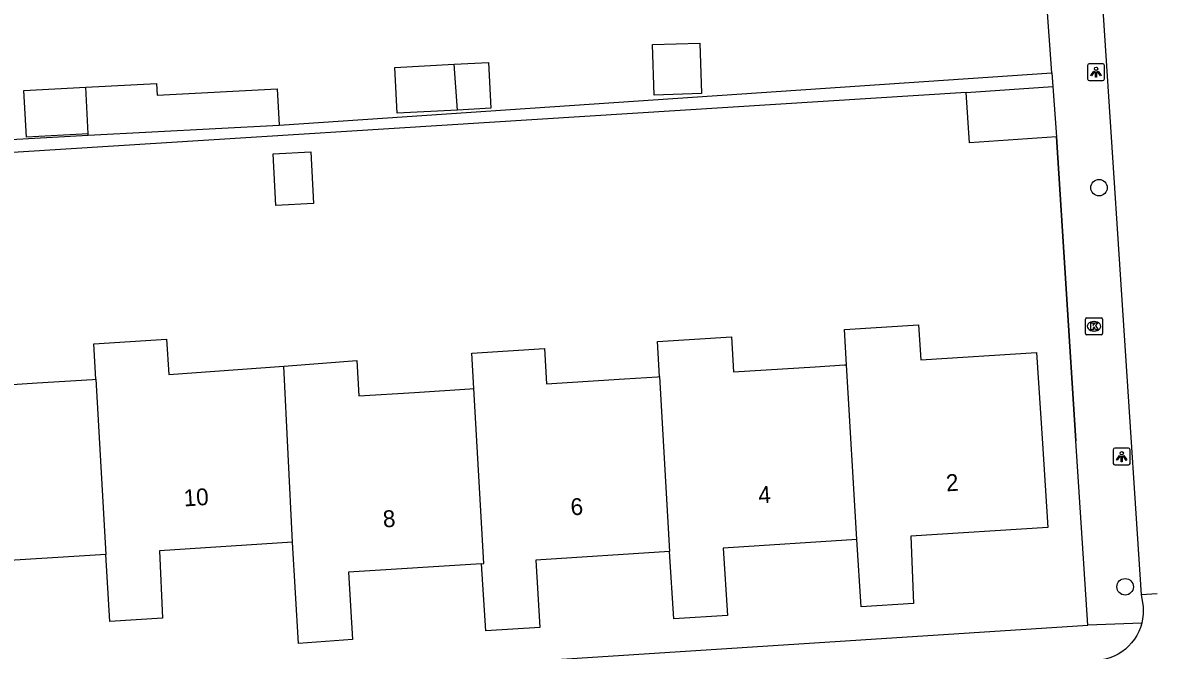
# Model space of a CAD drawing. Extents: x 159628 to 160723, y 388176 to 389416.
# Drawn here: x 160655.6 to 160723, y 388367.5 to 388404.8 of the extents above; entities that cross this region are included whole.
import ezdxf

# ---------------------------------------------------------------- set-up
doc = ezdxf.new("R2010")
doc.units = 0
for name, color, linetype in [('IMGEO_Boom', 7, 'Continuous'), ('IMGEO_Fietspad_gesloten', 7, 'Continuous'), ('IMGEO_Fietspad_open', 7, 'Continuous'), ('IMGEO_Kolk', 7, 'Continuous'), ('IMGEO_Lichtpunt', 7, 'Continuous'), ('IMGEO_Muur', 7, 'Continuous'), ('IMGEO_Pand', 7, 'Continuous'), ('IMGEO_Pand_nummerreeks', 7, 'Continuous'), ('IMGEO_Voetpad_open', 7, 'Continuous')]:
    doc.layers.add(name, color=color, linetype=linetype)

msp = doc.modelspace()

# ---------------------------------------------------------------- linework, layer by layer
at = {"layer": 'IMGEO_Boom'}
for centre in [(160719.566, 388395.012), (160721.117, 388371.299)]:
    msp.add_circle(centre, 0.489, dxfattribs=at)
at = {"layer": 'IMGEO_Fietspad_gesloten'}
for points in [[(160717.655, 388434.924), (160719.035, 388417.059), (160722.068, 388370.816)], [(160723.027, 388370.891), (160723.027, 388370.891), (160722.068, 388370.816)]]:
    msp.add_lwpolyline(points, dxfattribs=at)
at = {"layer": 'IMGEO_Fietspad_open'}
for points in [[(160722.068, 388370.816), (160722.185, 388370.12), (160722.195, 388369.93), (160722.188, 388369.665), (160722.157, 388369.402), (160722.103, 388369.143)], [(160722.103, 388369.143), (160722.026, 388368.889), (160721.927, 388368.644), (160721.806, 388368.408), (160721.664, 388368.184), (160721.504, 388367.974), (160721.325, 388367.779), (160721.129, 388367.6), (160720.918, 388367.44), (160720.694, 388367.299), (160720.458, 388367.179), (160720.212, 388367.081), (160719.958, 388367.004), (160719.699, 388366.951), (160719.436, 388366.921), (160719.171, 388366.915), (160714.016, 388366.607)]]:
    msp.add_lwpolyline(points, dxfattribs=at)
at = {"layer": 'IMGEO_Kolk'}
for p, q in [((160718.767, 388386.35), (160718.767, 388387.202)), ((160718.842, 388387.276), (160719.694, 388387.276)), ((160719.768, 388387.202), (160719.768, 388386.35)), ((160719.255, 388387.056), (160719.28, 388387.056)), ((160719.694, 388386.276), (160718.842, 388386.276)), ((160719.278, 388386.496), (160719.253, 388386.496))]:
    msp.add_line(p, q, dxfattribs=at)
for points in [[(160718.767, 388386.35), (160718.767, 388387.202)], [(160718.842, 388387.276), (160719.694, 388387.276)], [(160719.768, 388387.202), (160719.768, 388386.35)], [(160719.088, 388386.976), (160719.211, 388386.976), (160719.211, 388386.825), (160719.341, 388386.976), (160719.505, 388386.976), (160719.359, 388386.825), (160719.512, 388386.576), (160719.36, 388386.576), (160719.275, 388386.74), (160719.211, 388386.673), (160719.211, 388386.576), (160719.088, 388386.576), (160719.088, 388386.976)], [(160719.694, 388386.276), (160718.842, 388386.276)]]:
    msp.add_lwpolyline(points, dxfattribs=at)
for centre, start, end in [((160718.844, 388387.2), 91.55205, 178.44795), ((160718.844, 388387.2), 91.55205, 178.44795), ((160719.692, 388387.2), 1.55205, 88.44795), ((160719.692, 388387.2), 1.55205, 88.44795), ((160718.844, 388386.352), 181.55205, 268.44795), ((160718.844, 388386.352), 181.55205, 268.44795), ((160719.692, 388386.352), 271.55205, 358.44795), ((160719.692, 388386.352), 271.55205, 358.44795)]:
    msp.add_arc(centre, 0.0765, start, end, dxfattribs=at)
for centre, major_axis, ratio, start_param, end_param in [((160719.254, 388386.776), (-0.387, 0.002), 0.722429, 4.712389, 7.853982), ((160719.279, 388386.776), (-0.39, 0.002), 0.717154, 1.570796, 4.712389)]:
    msp.add_ellipse(centre, major_axis=major_axis, ratio=ratio, start_param=start_param, end_param=end_param, dxfattribs=at)
at = {"layer": 'IMGEO_Lichtpunt'}
for p, q in [((160718.889, 388402.277), (160718.889, 388401.47)), ((160718.889, 388402.277), (160718.889, 388401.47)), ((160719.791, 388402.372), (160718.983, 388402.372)), ((160719.791, 388402.372), (160718.983, 388402.372)), ((160719.885, 388401.47), (160719.885, 388402.277)), ((160719.885, 388401.47), (160719.885, 388402.277)), ((160718.983, 388401.376), (160719.791, 388401.376)), ((160718.983, 388401.376), (160719.791, 388401.376)), ((160720.414, 388379.44), (160720.414, 388378.633)), ((160720.414, 388379.44), (160720.414, 388378.633)), ((160721.316, 388379.535), (160720.508, 388379.535)), ((160721.316, 388379.535), (160720.508, 388379.535)), ((160721.41, 388378.633), (160721.41, 388379.44)), ((160721.41, 388378.633), (160721.41, 388379.44)), ((160720.508, 388378.539), (160721.316, 388378.539)), ((160720.508, 388378.539), (160721.316, 388378.539))]:
    msp.add_line(p, q, dxfattribs=at)
for points in [[(160719.263, 388401.941), (160719.302, 388401.913), (160719.114, 388401.651), (160719.076, 388401.678), (160719.263, 388401.941)], [(160719.365, 388401.893), (160719.412, 388401.893), (160719.412, 388401.571), (160719.365, 388401.571), (160719.365, 388401.893)], [(160719.475, 388401.913), (160719.513, 388401.94), (160719.7, 388401.678), (160719.661, 388401.65), (160719.475, 388401.913)], [(160720.788, 388379.104), (160720.827, 388379.076), (160720.639, 388378.814), (160720.601, 388378.841), (160720.788, 388379.104)], [(160721, 388379.076), (160721.038, 388379.103), (160721.225, 388378.841), (160721.186, 388378.813), (160721, 388379.076)], [(160720.89, 388379.056), (160720.937, 388379.056), (160720.937, 388378.734), (160720.89, 388378.734), (160720.89, 388379.056)]]:
    msp.add_lwpolyline(points, dxfattribs=at)
for centre in [(160719.388, 388402.075), (160720.913, 388379.238)]:
    msp.add_circle(centre, 0.0994, dxfattribs=at)
for centre, start, end in [((160718.983, 388402.277), 90, 180), ((160718.983, 388402.277), 90, 180), ((160719.791, 388402.277), 0, 90), ((160719.791, 388402.277), 0, 90), ((160718.983, 388401.47), 180, 270), ((160718.983, 388401.47), 180, 270), ((160719.791, 388401.47), 270, 0), ((160719.791, 388401.47), 270, 360), ((160720.508, 388379.44), 90, 180), ((160720.508, 388379.44), 90, 180), ((160721.316, 388379.44), 0, 90), ((160721.316, 388379.44), 0, 90), ((160720.508, 388378.633), 180, 270), ((160720.508, 388378.633), 180, 270), ((160721.316, 388378.633), 270, 0), ((160721.316, 388378.633), 270, 360)]:
    msp.add_arc(centre, 0.0946, start, end, dxfattribs=at)
at = {"layer": 'IMGEO_Muur'}
msp.add_lwpolyline([(160717.034, 388398.036), (160718.197, 388379.974)], dxfattribs=at)
at = {"layer": 'IMGEO_Pand'}
for points in [[(160693.046, 388403.51), (160695.849, 388403.6), (160695.944, 388400.605), (160693.141, 388400.516), (160693.046, 388403.51)], [(160681.452, 388399.627), (160677.868, 388399.44), (160677.727, 388402.16), (160681.26, 388402.344)], [(160681.26, 388402.344), (160683.302, 388402.45), (160683.444, 388399.731), (160681.452, 388399.627)], [(160681.452, 388399.627), (160681.26, 388402.344)], [(160659.519, 388398.21), (160655.85, 388398.019), (160655.704, 388400.795), (160659.374, 388400.985)], [(160659.374, 388400.985), (160663.573, 388401.203), (160663.609, 388400.505), (160670.752, 388400.876), (160670.864, 388398.725)], [(160659.519, 388398.21), (160659.374, 388400.985)], [(160711.666, 388400.667), (160716.822, 388401.032)], [(160717.034, 388398.036), (160711.879, 388397.671), (160711.666, 388400.667)], [(160716.822, 388401.032), (160717.034, 388398.036)], [(160659.523, 388398.136), (160670.864, 388398.725)], [(160659.523, 388398.136), (160659.519, 388398.21)], [(160670.517, 388397.024), (160672.744, 388397.14), (160672.903, 388394.075), (160670.676, 388393.959), (160670.517, 388397.024)], [(160704.563, 388384.496), (160704.44, 388386.59), (160708.843, 388386.872), (160708.976, 388384.778), (160715.855, 388385.218), (160716.202, 388379.816), (160716.522, 388374.826), (160708.386, 388374.305), (160708.55, 388370.31), (160705.428, 388370.11), (160705.173, 388374.102)], [(160659.968, 388383.633), (160659.849, 388385.728), (160664.179, 388386.006), (160664.313, 388383.911), (160671.146, 388384.416)], [(160693.467, 388383.786), (160693.348, 388385.881), (160697.726, 388386.16), (160697.859, 388384.066), (160702.706, 388384.377), (160704.44, 388384.488), (160704.563, 388384.496)], [(160648.894, 388382.925), (160648.765, 388385.018), (160653.063, 388385.294), (160653.196, 388383.2), (160656.486, 388383.411), (160659.777, 388383.621), (160659.968, 388383.633)], [(160682.426, 388383.079), (160682.306, 388385.173), (160686.619, 388385.449), (160686.752, 388383.355), (160691.377, 388383.652), (160693.333, 388383.777), (160693.467, 388383.786)], [(160671.146, 388384.416), (160675.472, 388384.736), (160675.606, 388382.641), (160678.896, 388382.852), (160682.187, 388383.064), (160682.426, 388383.079)], [(160705.173, 388374.102), (160704.563, 388384.496)], [(160671.653, 388373.958), (160671.146, 388384.416)], [(160659.968, 388383.633), (160660.56, 388373.223)], [(160693.467, 388383.786), (160694.055, 388373.39)], [(160682.888, 388372.674), (160683.02, 388372.682), (160682.426, 388383.079)], [(160671.653, 388373.958), (160663.754, 388373.427), (160663.94, 388369.43), (160660.814, 388369.231), (160660.56, 388373.223)], [(160682.888, 388372.674), (160674.975, 388372.166), (160675.23, 388368.174), (160672.01, 388367.94), (160671.653, 388373.958)], [(160705.173, 388374.102), (160697.239, 388373.594), (160697.494, 388369.602), (160694.31, 388369.398), (160694.055, 388373.39)], [(160660.56, 388373.223), (160652.616, 388372.718), (160652.87, 388368.726), (160649.677, 388368.522), (160649.423, 388372.514)], [(160694.055, 388373.39), (160686.102, 388372.88), (160686.357, 388368.888), (160683.143, 388368.682), (160682.888, 388372.674)]]:
    msp.add_lwpolyline(points, dxfattribs=at)
at = {"layer": 'IMGEO_Voetpad_open'}
for points in [[(160716.764, 388401.841), (160715.253, 388422.753)], [(160670.864, 388398.725), (160716.764, 388401.841)], [(160716.764, 388401.841), (160716.822, 388401.032)], [(160711.666, 388400.667), (160635.521, 388395.88), (160635.465, 388396.791), (160659.523, 388398.136)], [(160718.902, 388369.02), (160718.197, 388379.974), (160717.034, 388398.036)], [(160533.761, 388357.171), (160630.927, 388363.34), (160718.902, 388369.02)], [(160722.103, 388369.143), (160718.902, 388369.02)]]:
    msp.add_lwpolyline(points, dxfattribs=at)

# ---------------------------------------------------------------- texts
at = {"layer": 'IMGEO_Pand_nummerreeks'}
for s, rotation, p in [('2', 3.6612, (160710.507, 388376.967)), ('10', 3.66693, (160665.222, 388376.071)), ('4', 3.6612, (160699.357, 388376.253)), ('6', 3.6612, (160688.204, 388375.539)), ('8', 3.6612, (160677.056, 388374.824))]:
    msp.add_text(s, height=1, rotation=rotation, dxfattribs=at).set_placement(p)

doc.saveas('drawing.dxf')
